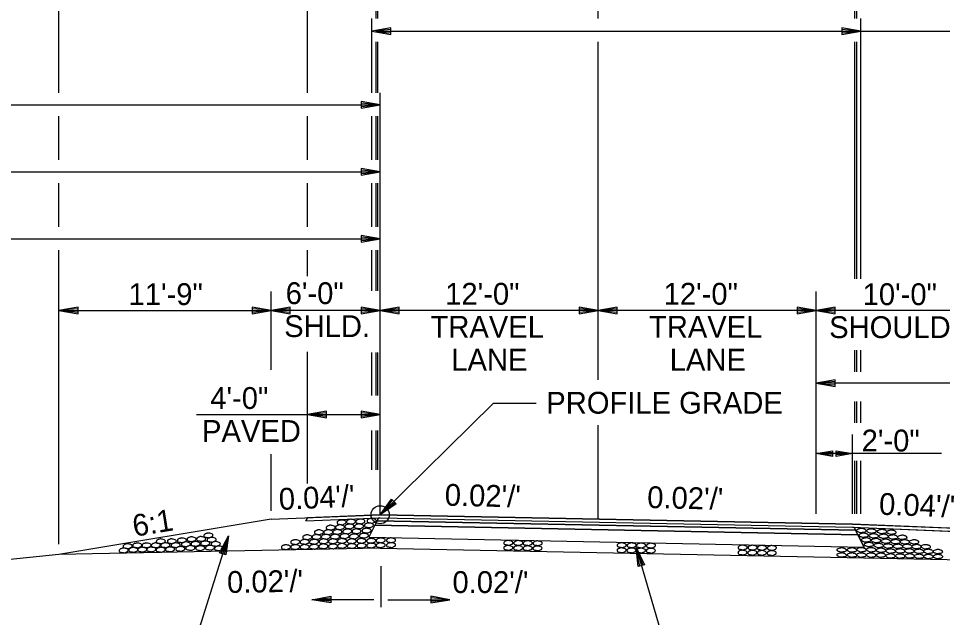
# Model space of a CAD drawing. Extents: x 1734743 to 1735935, y 759845 to 763831.
# Drawn here: x 1735773.2 to 1735824.1, y 763669.9 to 763702.9 of the extents above; entities that cross this region are included whole.
import ezdxf

# ---------------------------------------------------------------- set-up
doc = ezdxf.new("R2010")
doc.units = 0
for name, color, linetype in [('1', 7, 'Continuous'), ('19', 7, 'Continuous'), ('8', 7, 'Continuous'), ('Level 1', 7, 'Continuous'), ('R_Prop Surface', 7, 'Continuous')]:
    doc.layers.add(name, color=color, linetype=linetype)

# ---------------------------------------------------------------- blocks, each defined once
blk = doc.blocks.new('TM')
at = {"layer": '8'}
for p, q in [((-120.309, 21.181), (-119.787, -20.829)), ((0, 0), (-120.309, 21.181)), ((-31.382, 2.945), (-120.176, 10.512)), ((-119.787, -20.829), (0, 0)), ((-119.911, -10.826), (-31.307, -3.057))]:
    blk.add_line(p, q, dxfattribs=at)
blk = doc.blocks.new('ROCKS')
at = {"layer": '1'}
blk.add_spline([(0.013, 0.06), (0.053, 0.053), (0.107, 0.033), (0.133, 0.013), (0.133, -0.007), (0.12, -0.033), (0.107, -0.04), (0.073, -0.053), (0.033, -0.067), (0.013, -0.067), (-0.02, -0.06), (-0.06, -0.053), (-0.087, -0.047), (-0.113, -0.02), (-0.113, -0.007), (-0.107, 0.02), (-0.087, 0.033), (-0.067, 0.047), (-0.033, 0.053), (-0.02, 0.06), (0.013, 0.06)], degree=3, dxfattribs=at)

msp = doc.modelspace()

# ---------------------------------------------------------------- linework, layer by layer
at = {"layer": '19'}
for p, q in [((1735775.459, 763701.353), (1735775.459, 763724.25)), ((1735789.147, 763698.761), (1735789.147, 763720.208)), ((1735792.917, 763702.851), (1735792.917, 763708.943)), ((1735819.376, 763702.851), (1735819.376, 763708.943)), ((1735793.019, 763702.851), (1735793.019, 763707.313)), ((1735805.144, 763702.851), (1735805.144, 763707.313)), ((1735819.271, 763702.851), (1735819.271, 763707.313)), ((1735792.69, 763698.761), (1735792.69, 763702.851)), ((1735819.607, 763690.109), (1735819.607, 763702.851)), ((1735793.74, 763702.335), (1735792.69, 763702.152)), ((1735793.74, 763702.239), (1735792.97, 763702.178)), ((1735793.74, 763701.968), (1735793.74, 763702.335)), ((1735818.557, 763702.336), (1735818.557, 763701.968)), ((1735819.607, 763702.152), (1735818.557, 763702.336)), ((1735819.327, 763702.178), (1735818.557, 763702.239)), ((1735792.69, 763702.152), (1735793.74, 763701.968)), ((1735792.913, 763702.152), (1735857.261, 763702.152)), ((1735792.97, 763702.126), (1735793.74, 763702.055)), ((1735818.557, 763701.968), (1735819.607, 763702.152)), ((1735818.557, 763702.056), (1735819.327, 763702.126)), ((1735775.459, 763698.761), (1735775.459, 763701.353)), ((1735792.917, 763698.761), (1735792.917, 763701.573)), ((1735793.019, 763698.761), (1735793.019, 763701.573)), ((1735805.144, 763682.967), (1735805.144, 763701.573)), ((1735819.271, 763688.531), (1735819.271, 763701.573)), ((1735819.376, 763688.531), (1735819.376, 763701.573)), ((1735793.144, 763678.018), (1735793.144, 763698.761)), ((1735792.094, 763698.285), (1735792.094, 763697.918)), ((1735793.144, 763698.101), (1735792.094, 763698.285)), ((1735792.864, 763698.128), (1735792.094, 763698.189)), ((1735713.144, 763698.101), (1735793.144, 763698.101)), ((1735792.094, 763697.918), (1735793.144, 763698.101)), ((1735792.094, 763698.005), (1735792.864, 763698.075)), ((1735775.459, 763695.074), (1735775.459, 763697.483)), ((1735789.147, 763695.074), (1735789.147, 763697.483)), ((1735792.69, 763695.074), (1735792.69, 763697.483)), ((1735792.917, 763695.074), (1735792.917, 763697.483)), ((1735793.019, 763695.074), (1735793.019, 763697.483)), ((1735753.144, 763694.415), (1735793.144, 763694.415)), ((1735792.094, 763694.599), (1735792.094, 763694.231)), ((1735793.144, 763694.415), (1735792.094, 763694.599)), ((1735792.864, 763694.441), (1735792.094, 763694.502)), ((1735792.094, 763694.231), (1735793.144, 763694.415)), ((1735792.094, 763694.319), (1735792.864, 763694.388)), ((1735775.459, 763691.387), (1735775.459, 763693.796)), ((1735789.147, 763691.387), (1735789.147, 763693.796)), ((1735792.69, 763691.387), (1735792.69, 763693.796)), ((1735792.917, 763691.387), (1735792.917, 763693.796)), ((1735793.019, 763691.387), (1735793.019, 763693.796)), ((1735763.019, 763690.728), (1735793.144, 763690.728)), ((1735792.094, 763690.912), (1735792.094, 763690.544)), ((1735793.144, 763690.728), (1735792.094, 763690.912)), ((1735792.864, 763690.754), (1735792.094, 763690.816)), ((1735792.094, 763690.544), (1735793.144, 763690.728)), ((1735792.094, 763690.632), (1735792.864, 763690.702)), ((1735775.459, 763673.933), (1735775.459, 763690.109)), ((1735789.147, 763688.683), (1735789.147, 763690.109)), ((1735792.69, 763687.864), (1735792.69, 763690.109)), ((1735792.917, 763687.864), (1735792.917, 763690.109)), ((1735793.019, 763687.864), (1735793.019, 763690.109)), ((1735819.607, 763688.531), (1735819.607, 763690.109)), ((1735787.154, 763683.528), (1735787.154, 763687.841)), ((1735817.144, 763675.599), (1735817.144, 763687.843)), ((1735776.518, 763686.976), (1735775.468, 763686.793)), ((1735776.518, 763686.609), (1735776.518, 763686.976)), ((1735786.094, 763686.976), (1735786.094, 763686.609)), ((1735787.144, 763686.793), (1735786.094, 763686.976)), ((1735788.194, 763686.976), (1735787.144, 763686.793)), ((1735788.194, 763686.609), (1735788.194, 763686.976)), ((1735792.094, 763686.976), (1735792.094, 763686.609)), ((1735793.144, 763686.793), (1735792.094, 763686.976)), ((1735794.194, 763686.976), (1735793.144, 763686.793)), ((1735794.194, 763686.609), (1735794.194, 763686.976)), ((1735804.094, 763686.976), (1735804.094, 763686.609)), ((1735805.144, 763686.793), (1735804.094, 763686.976)), ((1735806.194, 763686.976), (1735805.144, 763686.793)), ((1735806.194, 763686.609), (1735806.194, 763686.976)), ((1735816.094, 763686.976), (1735816.094, 763686.609)), ((1735817.144, 763686.793), (1735816.094, 763686.976)), ((1735818.194, 763686.976), (1735817.144, 763686.793)), ((1735818.194, 763686.609), (1735818.194, 763686.976)), ((1735775.468, 763686.793), (1735787.144, 763686.793)), ((1735775.468, 763686.793), (1735776.518, 763686.609)), ((1735776.518, 763686.88), (1735775.748, 763686.819)), ((1735775.748, 763686.766), (1735776.518, 763686.696)), ((1735786.864, 763686.819), (1735786.094, 763686.88)), ((1735786.094, 763686.609), (1735787.144, 763686.793)), ((1735786.094, 763686.696), (1735786.864, 763686.766)), ((1735793.144, 763686.793), (1735787.144, 763686.793)), ((1735787.144, 763686.793), (1735788.194, 763686.609)), ((1735788.194, 763686.88), (1735787.424, 763686.819)), ((1735787.424, 763686.766), (1735788.194, 763686.696)), ((1735792.864, 763686.819), (1735792.094, 763686.88)), ((1735792.094, 763686.609), (1735793.144, 763686.793)), ((1735792.094, 763686.696), (1735792.864, 763686.766)), ((1735805.144, 763686.793), (1735793.144, 763686.793)), ((1735793.144, 763686.793), (1735794.194, 763686.609)), ((1735794.194, 763686.88), (1735793.424, 763686.819)), ((1735793.424, 763686.766), (1735794.194, 763686.696)), ((1735804.864, 763686.819), (1735804.094, 763686.88)), ((1735804.094, 763686.609), (1735805.144, 763686.793)), ((1735804.094, 763686.696), (1735804.864, 763686.766)), ((1735817.144, 763686.793), (1735805.144, 763686.793)), ((1735805.144, 763686.793), (1735806.194, 763686.609)), ((1735806.194, 763686.88), (1735805.424, 763686.819)), ((1735805.424, 763686.766), (1735806.194, 763686.696)), ((1735816.864, 763686.819), (1735816.094, 763686.88)), ((1735816.094, 763686.609), (1735817.144, 763686.793)), ((1735816.094, 763686.696), (1735816.864, 763686.766)), ((1735827.144, 763686.793), (1735817.144, 763686.793)), ((1735817.144, 763686.793), (1735818.194, 763686.609)), ((1735818.194, 763686.88), (1735817.424, 763686.819)), ((1735817.424, 763686.766), (1735818.194, 763686.696)), ((1735789.147, 763677.269), (1735789.147, 763684.518)), ((1735792.69, 763682.118), (1735792.69, 763684.472)), ((1735792.917, 763682.118), (1735792.917, 763684.472)), ((1735793.019, 763682.118), (1735793.019, 763684.472)), ((1735805.144, 763682.967), (1735805.144, 763684.899)), ((1735819.271, 763683.424), (1735819.271, 763684.61)), ((1735819.376, 763683.424), (1735819.376, 763684.61)), ((1735819.607, 763683.424), (1735819.607, 763684.61)), ((1735818.194, 763682.973), (1735817.144, 763682.789)), ((1735818.194, 763682.605), (1735818.194, 763682.973)), ((1735847.144, 763682.789), (1735817.144, 763682.789)), ((1735817.144, 763682.789), (1735818.194, 763682.605)), ((1735818.194, 763682.877), (1735817.424, 763682.815)), ((1735817.424, 763682.763), (1735818.194, 763682.693)), ((1735793.144, 763675.554), (1735793.144, 763682.118)), ((1735819.271, 763680.603), (1735819.271, 763681.789)), ((1735819.376, 763680.603), (1735819.376, 763681.789)), ((1735819.607, 763680.603), (1735819.607, 763681.789)), ((1735783.037, 763681.068), (1735793.144, 763681.068)), ((1735790.197, 763681.252), (1735789.147, 763681.068)), ((1735789.147, 763681.068), (1735790.197, 763680.885)), ((1735790.197, 763681.156), (1735789.427, 763681.095)), ((1735789.427, 763681.042), (1735790.197, 763680.972)), ((1735790.197, 763680.885), (1735790.197, 763681.252)), ((1735792.094, 763681.252), (1735792.094, 763680.885)), ((1735793.144, 763681.068), (1735792.094, 763681.252)), ((1735792.864, 763681.095), (1735792.094, 763681.156)), ((1735792.094, 763680.885), (1735793.144, 763681.068)), ((1735792.094, 763680.972), (1735792.864, 763681.042)), ((1735805.144, 763675.314), (1735805.144, 763680.48)), ((1735792.69, 763678.018), (1735792.69, 763680.186)), ((1735792.917, 763678.018), (1735792.917, 763680.186)), ((1735793.019, 763678.018), (1735793.019, 763680.186)), ((1735819.136, 763675.599), (1735819.136, 763679.968)), ((1735787.144, 763675.771), (1735787.144, 763678.883)), ((1735817.144, 763678.916), (1735818.039, 763679.073)), ((1735824.041, 763678.916), (1735817.144, 763678.916)), ((1735818.039, 763678.76), (1735817.144, 763678.916)), ((1735817.383, 763678.939), (1735818.039, 763678.991)), ((1735818.039, 763678.835), (1735817.383, 763678.894)), ((1735818.039, 763679.073), (1735818.039, 763678.76)), ((1735818.241, 763678.76), (1735818.241, 763679.073)), ((1735818.241, 763679.073), (1735819.136, 763678.916)), ((1735818.241, 763678.998), (1735818.898, 763678.939)), ((1735819.136, 763678.916), (1735818.241, 763678.76)), ((1735818.898, 763678.894), (1735818.241, 763678.842)), ((1735819.271, 763675.599), (1735819.271, 763678.514)), ((1735819.376, 763675.599), (1735819.376, 763678.514)), ((1735819.607, 763675.599), (1735819.607, 763678.514)), ((1735793.144, 763675.554), (1735793.766, 763676.42)), ((1735793.328, 763675.764), (1735793.827, 763676.35)), ((1735793.766, 763676.42), (1735794.019, 763676.158)), ((1735794.019, 763676.158), (1735793.144, 763675.554)), ((1735793.958, 763676.219), (1735793.363, 763675.729)), ((1735787.144, 763675.314), (1735775.459, 763673.367)), ((1735787.144, 763675.314), (1735793.144, 763675.554)), ((1735789.062, 763675.224), (1735793.144, 763675.388)), ((1735793.059, 763675.384), (1735792.979, 763675.224)), ((1735793.144, 763675.554), (1735819.144, 763675.034)), ((1735793.144, 763675.388), (1735819.144, 763674.868)), ((1735792.855, 763674.977), (1735792.525, 763674.316)), ((1735792.855, 763674.977), (1735792.525, 763674.316)), ((1735792.979, 763675.224), (1735792.855, 763674.977)), ((1735792.979, 763675.224), (1735792.855, 763674.977)), ((1735792.855, 763674.977), (1735819.439, 763674.445)), ((1735792.855, 763674.977), (1735819.439, 763674.445)), ((1735819.439, 763674.445), (1735792.855, 763674.977)), ((1735792.979, 763675.224), (1735819.313, 763674.698)), ((1735819.313, 763674.698), (1735792.979, 763675.224)), ((1735819.144, 763675.034), (1735827.144, 763674.714)), ((1735819.144, 763674.868), (1735827.229, 763674.544)), ((1735780.898, 763661.973), (1735784.793, 763674.4)), ((1735784.305, 763673.455), (1735784.793, 763674.4)), ((1735784.793, 763674.4), (1735784.653, 763673.343)), ((1735792.525, 763674.316), (1735819.776, 763673.771)), ((1735792.525, 763674.316), (1735819.776, 763673.771)), ((1735819.439, 763674.445), (1735819.313, 763674.698)), ((1735819.776, 763673.771), (1735819.439, 763674.445)), ((1735784.388, 763673.43), (1735784.682, 763674.143)), ((1735784.73, 763674.128), (1735784.566, 763673.376)), ((1735807.229, 763673.761), (1735812.962, 763654.19)), ((1735807.348, 763672.705), (1735807.229, 763673.761)), ((1735807.229, 763673.761), (1735807.7, 763672.805)), ((1735775.459, 763673.367), (1735753.147, 763671.136)), ((1735793.144, 763673.721), (1735775.459, 763673.367)), ((1735784.653, 763673.343), (1735784.305, 763673.455)), ((1735793.144, 763673.721), (1735838.556, 763672.812)), ((1735807.431, 763672.73), (1735807.28, 763673.486)), ((1735807.328, 763673.5), (1735807.609, 763672.784)), ((1735807.7, 763672.805), (1735807.348, 763672.705)), ((1735793.181, 763672.719), (1735793.181, 763670.466)), ((1735792.802, 763670.882), (1735789.381, 763670.882)), ((1735793.56, 763670.882), (1735796.981, 763670.882))]:
    msp.add_line(p, q, dxfattribs=at)
for points in [[(1735801.727, 763681.665), (1735799.371, 763681.665), (1735793.144, 763675.554)], [(1735793.144, 763675.388), (1735819.144, 763674.868), (1735827.229, 763674.544), (1735827.144, 763674.714), (1735819.144, 763675.034), (1735793.144, 763675.554), (1735789.147, 763675.394), (1735789.062, 763675.224), (1735793.144, 763675.388)], [(1735819.313, 763674.698), (1735792.979, 763675.224), (1735792.979, 763675.224), (1735793.059, 763675.384), (1735793.059, 763675.384), (1735793.144, 763675.388), (1735819.144, 763674.868), (1735819.229, 763674.864), (1735819.229, 763674.864), (1735819.313, 763674.698), (1735819.313, 763674.698), (1735819.313, 763674.698)]]:
    msp.add_lwpolyline(points, dxfattribs=at)
msp.add_circle((1735793.144, 763675.554), 0.5, dxfattribs=at)
at = {"layer": 'R_Prop Surface'}
for p, q in [((1735789.062, 763675.224), (1735789.147, 763675.394)), ((1735819.229, 763674.864), (1735819.313, 763674.698)), ((1735819.313, 763674.698), (1735819.439, 763674.445)), ((1735819.439, 763674.445), (1735819.776, 763673.771))]:
    msp.add_line(p, q, dxfattribs=at)

# ---------------------------------------------------------------- block references
at = {"layer": '19', "xscale": 0.008761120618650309}
for p, yscale, rotation in [((1735789.378, 763670.878), -0.008761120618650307, -179.20057588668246), ((1735796.981, 763670.878), 0.008761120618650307, -0.7994241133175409)]:
    msp.add_blockref('TM', p, dxfattribs=dict(at, yscale=yscale, rotation=rotation))
at = {"layer": 'Level 1'}
for p, xscale, yscale, rotation in [((1735791.003, 763675.141), 2.011654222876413, 2.0116542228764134, 2.041282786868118), ((1735791.522, 763675.181), 2.011654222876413, 2.0116542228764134, 2.041282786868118), ((1735792.039, 763675.193), 2.011654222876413, 2.0116542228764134, 2.041282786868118), ((1735792.65, 763675.228), 2.011654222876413, 2.0116542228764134, 2.041282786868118), ((1735790.408, 763674.854), 2.011654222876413, 2.0116542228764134, 2.041282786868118), ((1735790.913, 763674.874), 2.011654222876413, 2.0116542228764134, 2.041282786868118), ((1735791.317, 763674.643), 2.011654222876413, 2.0116542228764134, 2.041282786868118), ((1735791.435, 763674.919), 2.011654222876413, 2.0116542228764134, 2.041282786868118), ((1735791.823, 763674.652), 2.011654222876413, 2.0116542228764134, 2.041282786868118), ((1735791.961, 763674.925), 2.011654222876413, 2.0116542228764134, 2.041282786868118), ((1735792.374, 763674.687), 2.011654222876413, 2.0116542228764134, 2.041282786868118), ((1735792.503, 763674.979), 2.011654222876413, 2.0116542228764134, 2.041282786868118), ((1735819.646, 763674.695), 2.0116542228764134, -2.011654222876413, 177.9586193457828), ((1735820.204, 763674.666), 2.0116542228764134, -2.011654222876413, 177.9586193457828), ((1735820.782, 763674.64), 2.011654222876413, -2.0116542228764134, 178.3221576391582), ((1735782.213, 763674.153), 2.011654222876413, 2.011654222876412, 2.0172193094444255), ((1735782.745, 763674.214), 2.011654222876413, 2.011654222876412, 2.0172193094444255), ((1735783.272, 763674.23), 2.011654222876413, 2.011654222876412, 2.0172193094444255), ((1735783.673, 763674.424), 2.011654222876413, 2.011654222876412, 2.0172193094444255), ((1735783.847, 763674.185), 2.011654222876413, 2.011654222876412, 2.0172193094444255), ((1735789.113, 763674.326), 2.011654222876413, 2.0116542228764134, 2.041282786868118), ((1735789.622, 763674.338), 2.011654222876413, 2.0116542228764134, 2.041282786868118), ((1735789.757, 763674.599), 2.011654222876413, 2.0116542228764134, 2.041282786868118), ((1735790.134, 763674.353), 2.011654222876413, 2.0116542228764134, 2.041282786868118), ((1735790.269, 763674.601), 2.011654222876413, 2.0116542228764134, 2.041282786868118), ((1735790.644, 763674.358), 2.011654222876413, 2.0116542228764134, 2.041282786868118), ((1735790.774, 763674.617), 2.011654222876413, 2.0116542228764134, 2.041282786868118), ((1735791.031, 763674.121), 2.011654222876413, 2.0116542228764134, 2.041282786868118), ((1735791.17, 763674.386), 2.011654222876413, 2.0116542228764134, 2.041282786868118), ((1735791.686, 763674.368), 2.011654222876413, 2.0116542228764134, 2.041282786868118), ((1735792.098, 763674.125), 2.011654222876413, 2.0116542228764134, 2.041282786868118), ((1735792.227, 763674.41), 2.011654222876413, 2.0116542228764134, 2.041282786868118), ((1735792.634, 763674.127), 2.011654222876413, 2.0116542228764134, 2.041282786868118), ((1735793.157, 763674.153), 2.011654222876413, 2.0116542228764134, 2.041282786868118), ((1735793.728, 763674.157), 2.011654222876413, 2.0116542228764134, 2.041282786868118), ((1735819.77, 763674.436), 2.0116542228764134, -2.011654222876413, 177.9586193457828), ((1735819.915, 763674.175), 2.0116542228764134, -2.011654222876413, 177.9586193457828), ((1735820.322, 763674.401), 2.0116542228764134, -2.011654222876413, 177.9586193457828), ((1735820.46, 763674.14), 2.0116542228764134, -2.011654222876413, 177.9586193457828), ((1735820.871, 763674.379), 2.011654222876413, -2.0116542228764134, 178.3221576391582), ((1735821.301, 763674.604), 2.011654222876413, -2.0116542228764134, 178.3221576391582), ((1735821.393, 763674.337), 2.011654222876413, -2.0116542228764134, 178.3221576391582), ((1735821.898, 763674.321), 2.011654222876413, -2.0116542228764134, 178.3221576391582), ((1735779.229, 763673.835), 2.011654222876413, 2.011654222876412, 2.0172193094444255), ((1735779.54, 763673.629), 2.011654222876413, 2.011654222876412, 2.0172193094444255), ((1735779.754, 763673.876), 2.011654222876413, 2.011654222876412, 2.0172193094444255), ((1735780.039, 763673.644), 2.011654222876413, 2.011654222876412, 2.0172193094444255), ((1735780.266, 763673.878), 2.011654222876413, 2.011654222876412, 2.0172193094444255), ((1735780.535, 763673.657), 2.011654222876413, 2.011654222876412, 2.0172193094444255), ((1735780.777, 763673.88), 2.011654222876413, 2.011654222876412, 2.0172193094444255), ((1735781.049, 763673.638), 2.011654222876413, 2.011654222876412, 2.0172193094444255), ((1735781.052, 763674.1), 2.011654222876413, 2.011654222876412, 2.0172193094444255), ((1735781.306, 763673.888), 2.011654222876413, 2.011654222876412, 2.0172193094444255), ((1735781.56, 763673.659), 2.011654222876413, 2.011654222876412, 2.0172193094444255), ((1735781.659, 763674.103), 2.011654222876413, 2.011654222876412, 2.0172193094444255), ((1735781.877, 763673.89), 2.011654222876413, 2.011654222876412, 2.0172193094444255), ((1735782.13, 763673.686), 2.011654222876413, 2.011654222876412, 2.0172193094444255), ((1735782.431, 763673.939), 2.011654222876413, 2.011654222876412, 2.0172193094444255), ((1735782.683, 763673.735), 2.011654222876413, 2.011654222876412, 2.0172193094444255), ((1735782.965, 763673.96), 2.011654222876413, 2.011654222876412, 2.0172193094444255), ((1735783.223, 763673.724), 2.011654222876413, 2.011654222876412, 2.0172193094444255), ((1735783.496, 763673.987), 2.011654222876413, 2.011654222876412, 2.0172193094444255), ((1735783.76, 763673.75), 2.011654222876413, 2.011654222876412, 2.0172193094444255), ((1735784.079, 763673.959), 2.011654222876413, 2.011654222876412, 2.0172193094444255), ((1735784.256, 763673.714), 2.011654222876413, 2.011654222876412, 2.0172193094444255), ((1735787.938, 763673.778), 2.011654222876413, 2.0116542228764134, 2.041282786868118), ((1735788.451, 763674.057), 2.011654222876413, 2.0116542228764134, 2.041282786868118), ((1735788.451, 763673.786), 2.011654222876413, 2.0116542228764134, 2.041282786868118), ((1735788.976, 763674.071), 2.011654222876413, 2.0116542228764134, 2.041282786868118), ((1735788.976, 763673.79), 2.011654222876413, 2.0116542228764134, 2.041282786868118), ((1735789.489, 763674.077), 2.011654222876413, 2.0116542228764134, 2.041282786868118), ((1735789.489, 763673.801), 2.011654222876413, 2.0116542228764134, 2.041282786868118), ((1735790.003, 763673.825), 2.011654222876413, 2.0116542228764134, 2.041282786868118), ((1735790.016, 763674.101), 2.011654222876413, 2.0116542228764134, 2.041282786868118), ((1735790.527, 763674.102), 2.011654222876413, 2.0116542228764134, 2.041282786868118), ((1735790.527, 763673.821), 2.011654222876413, 2.0116542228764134, 2.041282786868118), ((1735791.032, 763673.85), 2.011654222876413, 2.0116542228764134, 2.041282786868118), ((1735791.564, 763674.105), 2.011654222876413, 2.0116542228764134, 2.041282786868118), ((1735791.565, 763673.844), 2.011654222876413, 2.0116542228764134, 2.041282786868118), ((1735792.099, 763673.86), 2.011654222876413, 2.0116542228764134, 2.041282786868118), ((1735792.635, 763673.871), 2.011654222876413, 2.0116542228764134, 2.041282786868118), ((1735793.153, 763673.883), 2.011654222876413, 2.0116542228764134, 2.041282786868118), ((1735793.723, 763673.893), 2.011654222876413, 2.0116542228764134, 2.041282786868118), ((1735800.177, 763673.739), 2.011654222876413, 2.011654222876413, 0.9336332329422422), ((1735800.186, 763674.019), 2.011654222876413, 2.011654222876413, 0.9336332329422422), ((1735800.72, 763673.73), 2.011654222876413, 2.011654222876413, 0.9336332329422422), ((1735800.73, 763674.01), 2.011654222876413, 2.011654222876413, 0.9336332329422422), ((1735801.242, 763673.722), 2.011654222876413, 2.011654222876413, 0.9336332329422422), ((1735801.251, 763674.002), 2.011654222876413, 2.011654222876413, 0.9336332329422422), ((1735801.784, 763673.714), 2.011654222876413, 2.011654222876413, 0.9336332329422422), ((1735801.794, 763673.994), 2.011654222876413, 2.011654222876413, 0.9336332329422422), ((1735806.424, 763673.887), 2.0116542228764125, 2.011654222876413, 0.990915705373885), ((1735806.967, 763673.88), 2.0116542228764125, 2.011654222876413, 0.990915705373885), ((1735807.489, 763673.872), 2.0116542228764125, 2.011654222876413, 0.990915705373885), ((1735808.031, 763673.864), 2.0116542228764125, 2.011654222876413, 0.990915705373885), ((1735813.077, 763673.761), 2.011654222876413, 2.011654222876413, 0.9336332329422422), ((1735813.62, 763673.752), 2.011654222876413, 2.011654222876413, 0.9336332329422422), ((1735814.142, 763673.744), 2.011654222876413, 2.011654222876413, 0.9336332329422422), ((1735814.685, 763673.736), 2.011654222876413, 2.011654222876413, 0.9336332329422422), ((1735818.561, 763673.627), 2.0116542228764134, -2.011654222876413, 177.9586193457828), ((1735819.132, 763673.625), 2.0116542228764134, -2.011654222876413, 177.9586193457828), ((1735819.655, 763673.636), 2.0116542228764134, -2.011654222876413, 177.9586193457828), ((1735820.062, 763673.926), 2.0116542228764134, -2.011654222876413, 177.9586193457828), ((1735820.191, 763673.634), 2.0116542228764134, -2.011654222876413, 177.9586193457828), ((1735820.603, 763673.872), 2.0116542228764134, -2.011654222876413, 177.9586193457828), ((1735820.725, 763673.609), 2.0116542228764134, -2.011654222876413, 177.9586193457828), ((1735820.989, 763674.107), 2.0116542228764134, -2.011654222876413, 177.9586193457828), ((1735821.125, 763673.839), 2.0116542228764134, -2.011654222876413, 177.9586193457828), ((1735821.534, 763674.081), 2.011654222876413, -2.0116542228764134, 178.3221576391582), ((1735821.665, 763673.823), 2.011654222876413, -2.0116542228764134, 178.3221576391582), ((1735822.039, 763674.069), 2.011654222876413, -2.0116542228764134, 178.3221576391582), ((1735822.175, 763673.822), 2.011654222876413, -2.0116542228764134, 178.3221576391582), ((1735822.551, 763674.07), 2.011654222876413, -2.0116542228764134, 178.3221576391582), ((1735822.688, 763673.809), 2.011654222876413, -2.0116542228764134, 178.3221576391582), ((1735823.197, 763673.8), 2.011654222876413, -2.0116542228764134, 178.3221576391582), ((1735779.011, 763673.598), 2.011654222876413, 2.011654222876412, 2.0172193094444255), ((1735806.414, 763673.608), 2.0116542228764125, 2.011654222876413, 0.990915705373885), ((1735806.958, 763673.6), 2.0116542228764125, 2.011654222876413, 0.990915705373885), ((1735807.479, 763673.592), 2.0116542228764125, 2.011654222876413, 0.990915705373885), ((1735808.022, 763673.584), 2.0116542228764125, 2.011654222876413, 0.990915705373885), ((1735813.068, 763673.481), 2.011654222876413, 2.011654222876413, 0.9336332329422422), ((1735813.611, 763673.473), 2.011654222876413, 2.011654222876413, 0.9336332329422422), ((1735814.133, 763673.464), 2.011654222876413, 2.011654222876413, 0.9336332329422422), ((1735814.675, 763673.456), 2.011654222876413, 2.011654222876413, 0.9336332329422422), ((1735818.566, 763673.347), 2.0116542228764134, -2.011654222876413, 177.9586193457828), ((1735819.136, 763673.345), 2.0116542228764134, -2.011654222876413, 177.9586193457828), ((1735819.654, 763673.343), 2.0116542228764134, -2.011654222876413, 177.9586193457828), ((1735820.19, 763673.341), 2.0116542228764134, -2.011654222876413, 177.9586193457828), ((1735820.724, 763673.339), 2.0116542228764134, -2.011654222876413, 177.9586193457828), ((1735821.257, 763673.293), 2.0116542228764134, -2.011654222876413, 177.9586193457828), ((1735821.258, 763673.564), 2.0116542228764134, -2.011654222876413, 177.9586193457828), ((1735821.784, 763673.568), 2.011654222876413, -2.0116542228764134, 178.3221576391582), ((1735821.786, 763673.287), 2.011654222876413, -2.0116542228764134, 178.3221576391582), ((1735822.295, 763673.57), 2.011654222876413, -2.0116542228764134, 178.3221576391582), ((1735822.31, 763673.294), 2.011654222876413, -2.0116542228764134, 178.3221576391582), ((1735822.822, 763673.549), 2.011654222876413, -2.0116542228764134, 178.3221576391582), ((1735822.824, 763673.274), 2.011654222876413, -2.0116542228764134, 178.3221576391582), ((1735823.336, 763673.546), 2.011654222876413, -2.0116542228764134, 178.3221576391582), ((1735823.337, 763673.266), 2.011654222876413, -2.0116542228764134, 178.3221576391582), ((1735823.861, 763673.536), 2.011654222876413, -2.0116542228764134, 178.3221576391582), ((1735823.862, 763673.265), 2.011654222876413, -2.0116542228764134, 178.3221576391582)]:
    msp.add_blockref('ROCKS', p, dxfattribs=dict(at, xscale=xscale, yscale=yscale, rotation=rotation))

# ---------------------------------------------------------------- texts
at = {"layer": '19'}
for s, p in [('11\'-9"', (1735779.298, 763687.089)), ('6\'-0"', (1735787.945, 763687.141)), ('12\'-0"', (1735796.726, 763687.108)), ('12\'-0"', (1735808.749, 763687.108)), ('10\'-0"', (1735819.702, 763687.084)), ('SHLD.', (1735787.864, 763685.328)), ('TRAVEL', (1735795.918, 763685.295)), ('TRAVEL', (1735807.941, 763685.295)), ('SHOULDER', (1735817.859, 763685.272)), ('LANE', (1735797.061, 763683.483)), ('LANE', (1735809.084, 763683.483)), ('4\'-0"', (1735783.795, 763681.375)), ('PROFILE GRADE', (1735802.289, 763681.115)), ('PAVED', (1735783.341, 763679.562)), ('2\'-0"', (1735819.647, 763679.035)), ("0.02'/'", (1735797.126, 763671.25))]:
    msp.add_text(s, height=1.2, dxfattribs=at).set_placement(p)
for s, rotation, p in [("0.04'/'", 2.6113, (1735787.595, 763675.815)), ("0.02'/'", 358.6386, (1735796.691, 763676.055)), ("0.02'/'", 358.6386, (1735807.834, 763675.927)), ("0.04'/'", 357.8398, (1735820.589, 763675.56)), ('6:1', 9.4511, (1735779.62, 763674.339)), ("0.02'/'", 1.0121, (1735784.73, 763671.25))]:
    msp.add_text(s, height=1.2, rotation=rotation, dxfattribs=at).set_placement(p)

doc.saveas('drawing.dxf')
